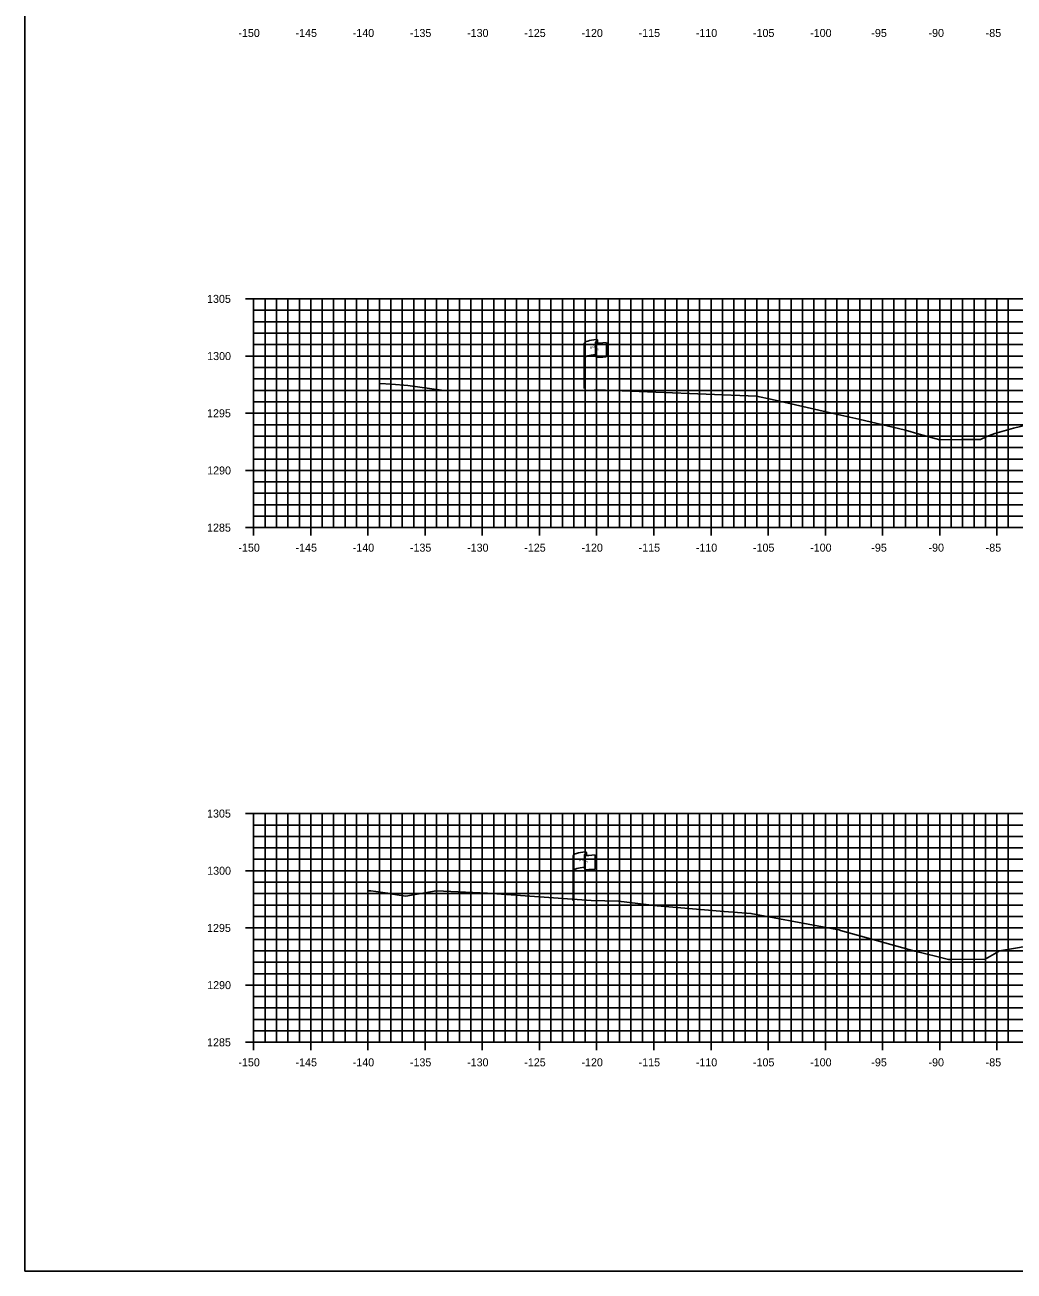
# Model space of a CAD drawing. Extents: x 674939 to 678919, y 750652 to 765176.
# Drawn here: x 678578.5 to 678665, y 764956.3 to 765065.2 of the extents above; entities that cross this region are included whole.
import ezdxf

# ---------------------------------------------------------------- set-up
doc = ezdxf.new("R2010")
doc.units = 0
for name, color, linetype in [('R_Axis', 7, 'Continuous'), ('R_Axis Annot', 7, 'Continuous'), ('R_Exist Surface', 7, 'Continuous'), ('R_Grid', 7, 'Continuous'), ('R_No Plot', 7, 'Continuous'), ('S_EXIST_ROW', 7, 'Continuous')]:
    doc.layers.add(name, color=color, linetype=linetype)

msp = doc.modelspace()

# ---------------------------------------------------------------- linework, layer by layer
at = {"layer": 'R_Axis'}
for p, q in [((678597.83, 765041.29), (678599.23, 765041.29)), ((678598.53, 765021.29), (678598.53, 765041.29)), ((678598.53, 765040.29), (678598.88, 765040.29)), ((678598.53, 765039.29), (678598.88, 765039.29)), ((678598.53, 765038.29), (678598.88, 765038.29)), ((678598.53, 765037.29), (678598.88, 765037.29)), ((678597.83, 765036.29), (678599.23, 765036.29)), ((678598.53, 765035.29), (678598.88, 765035.29)), ((678598.53, 765034.29), (678598.88, 765034.29)), ((678598.53, 765033.29), (678598.88, 765033.29)), ((678597.83, 765031.29), (678599.23, 765031.29)), ((678598.53, 765032.29), (678598.88, 765032.29)), ((678598.53, 765030.29), (678598.88, 765030.29)), ((678598.53, 765029.29), (678598.88, 765029.29)), ((678598.53, 765028.29), (678598.88, 765028.29)), ((678598.53, 765027.29), (678598.88, 765027.29)), ((678597.83, 765026.29), (678599.23, 765026.29)), ((678598.53, 765025.29), (678598.88, 765025.29)), ((678598.53, 765024.29), (678598.88, 765024.29)), ((678598.53, 765023.29), (678598.88, 765023.29)), ((678598.53, 765022.29), (678598.88, 765022.29)), ((678598.53, 765020.59), (678598.53, 765021.99)), ((678603.53, 765020.59), (678603.53, 765021.99)), ((678608.53, 765020.59), (678608.53, 765021.99)), ((678613.53, 765020.59), (678613.53, 765021.99)), ((678618.53, 765020.59), (678618.53, 765021.99)), ((678623.53, 765020.59), (678623.53, 765021.99)), ((678628.53, 765020.59), (678628.53, 765021.99)), ((678633.53, 765020.59), (678633.53, 765021.99)), ((678638.53, 765020.59), (678638.53, 765021.99)), ((678643.53, 765020.59), (678643.53, 765021.99)), ((678648.53, 765020.59), (678648.53, 765021.99)), ((678653.53, 765020.59), (678653.53, 765021.99)), ((678658.53, 765020.59), (678658.53, 765021.99)), ((678663.53, 765020.59), (678663.53, 765021.99)), ((678597.83, 765021.29), (678599.23, 765021.29)), ((678598.53, 765021.29), (678898.53, 765021.29)), ((678597.83, 764996.29), (678599.23, 764996.29)), ((678598.53, 764976.29), (678598.53, 764996.29)), ((678598.53, 764995.29), (678598.88, 764995.29)), ((678598.53, 764994.29), (678598.88, 764994.29)), ((678598.53, 764993.29), (678598.88, 764993.29)), ((678598.53, 764992.29), (678598.88, 764992.29)), ((678597.83, 764991.29), (678599.23, 764991.29)), ((678598.53, 764990.29), (678598.88, 764990.29)), ((678598.53, 764989.29), (678598.88, 764989.29)), ((678598.53, 764988.29), (678598.88, 764988.29)), ((678598.53, 764987.29), (678598.88, 764987.29)), ((678597.83, 764986.29), (678599.23, 764986.29)), ((678598.53, 764985.29), (678598.88, 764985.29)), ((678598.53, 764984.29), (678598.88, 764984.29)), ((678598.53, 764983.29), (678598.88, 764983.29)), ((678598.53, 764982.29), (678598.88, 764982.29)), ((678597.83, 764981.29), (678599.23, 764981.29)), ((678598.53, 764980.29), (678598.88, 764980.29)), ((678598.53, 764979.29), (678598.88, 764979.29)), ((678598.53, 764978.29), (678598.88, 764978.29)), ((678598.53, 764977.29), (678598.88, 764977.29)), ((678598.53, 764975.59), (678598.53, 764976.99)), ((678603.53, 764975.59), (678603.53, 764976.99)), ((678608.53, 764975.59), (678608.53, 764976.99)), ((678613.53, 764975.59), (678613.53, 764976.99)), ((678618.53, 764975.59), (678618.53, 764976.99)), ((678623.53, 764975.59), (678623.53, 764976.99)), ((678628.53, 764975.59), (678628.53, 764976.99)), ((678633.53, 764975.59), (678633.53, 764976.99)), ((678638.53, 764975.59), (678638.53, 764976.99)), ((678643.53, 764975.59), (678643.53, 764976.99)), ((678648.53, 764975.59), (678648.53, 764976.99)), ((678653.53, 764975.59), (678653.53, 764976.99)), ((678658.53, 764975.59), (678658.53, 764976.99)), ((678663.53, 764975.59), (678663.53, 764976.99)), ((678597.83, 764976.29), (678599.23, 764976.29)), ((678598.53, 764976.29), (678898.53, 764976.29))]:
    msp.add_line(p, q, dxfattribs=at)
at = {"layer": 'R_Exist Surface'}
for points in [[(678609.56, 765033.9), (678610.59, 765033.82), (678612.03, 765033.71), (678615.17, 765033.28), (678615.32, 765033.28), (678628.31, 765033.32), (678628.83, 765033.32), (678629.3, 765033.31), (678642.5, 765032.79), (678643.89, 765032.48), (678649.62, 765031.18), (678651.46, 765030.76), (678655.54, 765029.82), (678656.74, 765029.47), (678658.53, 765028.98), (678660.42, 765028.99), (678662.1, 765029.01), (678662.65, 765029.25), (678663.34, 765029.53), (678664.99, 765029.99), (678666.69, 765030.38)], [(678608.47, 764989.54), (678608.78, 764989.52), (678609.21, 764989.49), (678610.25, 764989.34), (678610.68, 764989.23), (678611.85, 764989.08), (678614.5, 764989.53), (678618.98, 764989.32), (678628.04, 764988.69), (678630.43, 764988.62), (678633.83, 764988.23), (678639.69, 764987.73), (678642.02, 764987.56), (678649.54, 764986.14), (678649.73, 764986.11), (678649.86, 764986.07), (678656.34, 764984.27), (678658.27, 764983.79), (678659.3, 764983.52), (678659.44, 764983.52), (678662.5, 764983.56), (678663.33, 764984.04), (678663.77, 764984.3), (678663.93, 764984.32), (678667.24, 764984.86)]]:
    msp.add_lwpolyline(points, dxfattribs=at)
at = {"layer": 'R_Grid'}
for p, q in [((678598.53, 765041.29), (678898.53, 765041.29)), ((678598.53, 765021.29), (678598.53, 765041.29)), ((678599.53, 765021.29), (678599.53, 765041.29)), ((678600.53, 765021.29), (678600.53, 765041.29)), ((678601.53, 765021.29), (678601.53, 765041.29)), ((678602.53, 765021.29), (678602.53, 765041.29)), ((678603.53, 765021.29), (678603.53, 765041.29)), ((678604.53, 765021.29), (678604.53, 765041.29)), ((678605.53, 765021.29), (678605.53, 765041.29)), ((678606.53, 765021.29), (678606.53, 765041.29)), ((678607.53, 765021.29), (678607.53, 765041.29)), ((678608.53, 765021.29), (678608.53, 765041.29)), ((678609.53, 765021.29), (678609.53, 765041.29)), ((678610.53, 765021.29), (678610.53, 765041.29)), ((678611.53, 765021.29), (678611.53, 765041.29)), ((678612.53, 765021.29), (678612.53, 765041.29)), ((678613.53, 765021.29), (678613.53, 765041.29)), ((678614.53, 765021.29), (678614.53, 765041.29)), ((678615.53, 765021.29), (678615.53, 765041.29)), ((678616.53, 765021.29), (678616.53, 765041.29)), ((678617.53, 765021.29), (678617.53, 765041.29)), ((678618.53, 765021.29), (678618.53, 765041.29)), ((678619.53, 765021.29), (678619.53, 765041.29)), ((678620.53, 765021.29), (678620.53, 765041.29)), ((678621.53, 765021.29), (678621.53, 765041.29)), ((678622.53, 765021.29), (678622.53, 765041.29)), ((678623.53, 765021.29), (678623.53, 765041.29)), ((678624.53, 765021.29), (678624.53, 765041.29)), ((678625.53, 765021.29), (678625.53, 765041.29)), ((678626.53, 765021.29), (678626.53, 765041.29)), ((678627.53, 765021.29), (678627.53, 765041.29)), ((678628.53, 765021.29), (678628.53, 765041.29)), ((678629.53, 765021.29), (678629.53, 765041.29)), ((678630.53, 765021.29), (678630.53, 765041.29)), ((678631.53, 765021.29), (678631.53, 765041.29)), ((678632.53, 765021.29), (678632.53, 765041.29)), ((678633.53, 765021.29), (678633.53, 765041.29)), ((678634.53, 765021.29), (678634.53, 765041.29)), ((678635.53, 765021.29), (678635.53, 765041.29)), ((678636.53, 765021.29), (678636.53, 765041.29)), ((678637.53, 765021.29), (678637.53, 765041.29)), ((678638.53, 765021.29), (678638.53, 765041.29)), ((678639.53, 765021.29), (678639.53, 765041.29)), ((678640.53, 765021.29), (678640.53, 765041.29)), ((678641.53, 765021.29), (678641.53, 765041.29)), ((678642.53, 765021.29), (678642.53, 765041.29)), ((678643.53, 765021.29), (678643.53, 765041.29)), ((678644.53, 765021.29), (678644.53, 765041.29)), ((678645.53, 765021.29), (678645.53, 765041.29)), ((678646.53, 765021.29), (678646.53, 765041.29)), ((678647.53, 765021.29), (678647.53, 765041.29)), ((678648.53, 765021.29), (678648.53, 765041.29)), ((678649.53, 765021.29), (678649.53, 765041.29)), ((678650.53, 765021.29), (678650.53, 765041.29)), ((678651.53, 765021.29), (678651.53, 765041.29)), ((678652.53, 765021.29), (678652.53, 765041.29)), ((678653.53, 765021.29), (678653.53, 765041.29)), ((678654.53, 765021.29), (678654.53, 765041.29)), ((678655.53, 765021.29), (678655.53, 765041.29)), ((678656.53, 765021.29), (678656.53, 765041.29)), ((678657.53, 765021.29), (678657.53, 765041.29)), ((678658.53, 765021.29), (678658.53, 765041.29)), ((678659.53, 765021.29), (678659.53, 765041.29)), ((678660.53, 765021.29), (678660.53, 765041.29)), ((678661.53, 765021.29), (678661.53, 765041.29)), ((678662.53, 765021.29), (678662.53, 765041.29)), ((678663.53, 765021.29), (678663.53, 765041.29)), ((678664.53, 765021.29), (678664.53, 765041.29)), ((678598.53, 765040.29), (678898.53, 765040.29)), ((678598.53, 765039.29), (678898.53, 765039.29)), ((678598.53, 765038.29), (678898.53, 765038.29)), ((678598.53, 765037.29), (678898.53, 765037.29)), ((678598.53, 765036.29), (678898.53, 765036.29)), ((678598.53, 765035.29), (678898.53, 765035.29)), ((678598.53, 765034.29), (678898.53, 765034.29)), ((678598.53, 765033.29), (678898.53, 765033.29)), ((678598.53, 765032.29), (678898.53, 765032.29)), ((678598.53, 765031.29), (678898.53, 765031.29)), ((678598.53, 765030.29), (678898.53, 765030.29)), ((678598.53, 765029.29), (678898.53, 765029.29)), ((678598.53, 765028.29), (678898.53, 765028.29)), ((678598.53, 765027.29), (678898.53, 765027.29)), ((678598.53, 765026.29), (678898.53, 765026.29)), ((678598.53, 765025.29), (678898.53, 765025.29)), ((678598.53, 765024.29), (678898.53, 765024.29)), ((678598.53, 765023.29), (678898.53, 765023.29)), ((678598.53, 765022.29), (678898.53, 765022.29)), ((678598.53, 765021.29), (678898.53, 765021.29)), ((678598.53, 764996.29), (678898.53, 764996.29)), ((678598.53, 764976.29), (678598.53, 764996.29)), ((678598.53, 764995.29), (678898.53, 764995.29)), ((678599.53, 764976.29), (678599.53, 764996.29)), ((678600.53, 764976.29), (678600.53, 764996.29)), ((678601.53, 764976.29), (678601.53, 764996.29)), ((678602.53, 764976.29), (678602.53, 764996.29)), ((678603.53, 764976.29), (678603.53, 764996.29)), ((678604.53, 764976.29), (678604.53, 764996.29)), ((678605.53, 764976.29), (678605.53, 764996.29)), ((678606.53, 764976.29), (678606.53, 764996.29)), ((678607.53, 764976.29), (678607.53, 764996.29)), ((678608.53, 764976.29), (678608.53, 764996.29)), ((678609.53, 764976.29), (678609.53, 764996.29)), ((678610.53, 764976.29), (678610.53, 764996.29)), ((678611.53, 764976.29), (678611.53, 764996.29)), ((678612.53, 764976.29), (678612.53, 764996.29)), ((678613.53, 764976.29), (678613.53, 764996.29)), ((678614.53, 764976.29), (678614.53, 764996.29)), ((678615.53, 764976.29), (678615.53, 764996.29)), ((678616.53, 764976.29), (678616.53, 764996.29)), ((678617.53, 764976.29), (678617.53, 764996.29)), ((678618.53, 764976.29), (678618.53, 764996.29)), ((678619.53, 764976.29), (678619.53, 764996.29)), ((678620.53, 764976.29), (678620.53, 764996.29)), ((678621.53, 764976.29), (678621.53, 764996.29)), ((678622.53, 764976.29), (678622.53, 764996.29)), ((678623.53, 764976.29), (678623.53, 764996.29)), ((678624.53, 764976.29), (678624.53, 764996.29)), ((678625.53, 764976.29), (678625.53, 764996.29)), ((678626.53, 764976.29), (678626.53, 764996.29)), ((678627.53, 764976.29), (678627.53, 764996.29)), ((678628.53, 764976.29), (678628.53, 764996.29)), ((678629.53, 764976.29), (678629.53, 764996.29)), ((678630.53, 764976.29), (678630.53, 764996.29)), ((678631.53, 764976.29), (678631.53, 764996.29)), ((678632.53, 764976.29), (678632.53, 764996.29)), ((678633.53, 764976.29), (678633.53, 764996.29)), ((678634.53, 764976.29), (678634.53, 764996.29)), ((678635.53, 764976.29), (678635.53, 764996.29)), ((678636.53, 764976.29), (678636.53, 764996.29)), ((678637.53, 764976.29), (678637.53, 764996.29)), ((678638.53, 764976.29), (678638.53, 764996.29)), ((678639.53, 764976.29), (678639.53, 764996.29)), ((678640.53, 764976.29), (678640.53, 764996.29)), ((678641.53, 764976.29), (678641.53, 764996.29)), ((678642.53, 764976.29), (678642.53, 764996.29)), ((678643.53, 764976.29), (678643.53, 764996.29)), ((678644.53, 764976.29), (678644.53, 764996.29)), ((678645.53, 764976.29), (678645.53, 764996.29)), ((678646.53, 764976.29), (678646.53, 764996.29)), ((678647.53, 764976.29), (678647.53, 764996.29)), ((678648.53, 764976.29), (678648.53, 764996.29)), ((678649.53, 764976.29), (678649.53, 764996.29)), ((678650.53, 764976.29), (678650.53, 764996.29)), ((678651.53, 764976.29), (678651.53, 764996.29)), ((678652.53, 764976.29), (678652.53, 764996.29)), ((678653.53, 764976.29), (678653.53, 764996.29)), ((678654.53, 764976.29), (678654.53, 764996.29)), ((678655.53, 764976.29), (678655.53, 764996.29)), ((678656.53, 764976.29), (678656.53, 764996.29)), ((678657.53, 764976.29), (678657.53, 764996.29)), ((678658.53, 764976.29), (678658.53, 764996.29)), ((678659.53, 764976.29), (678659.53, 764996.29)), ((678660.53, 764976.29), (678660.53, 764996.29)), ((678661.53, 764976.29), (678661.53, 764996.29)), ((678662.53, 764976.29), (678662.53, 764996.29)), ((678663.53, 764976.29), (678663.53, 764996.29)), ((678664.53, 764976.29), (678664.53, 764996.29)), ((678598.53, 764994.29), (678898.53, 764994.29)), ((678598.53, 764993.29), (678898.53, 764993.29)), ((678598.53, 764992.29), (678898.53, 764992.29)), ((678598.53, 764991.29), (678898.53, 764991.29)), ((678598.53, 764990.29), (678898.53, 764990.29)), ((678598.53, 764989.29), (678898.53, 764989.29)), ((678598.53, 764988.29), (678898.53, 764988.29)), ((678598.53, 764987.29), (678898.53, 764987.29)), ((678598.53, 764986.29), (678898.53, 764986.29)), ((678598.53, 764985.29), (678898.53, 764985.29)), ((678598.53, 764984.29), (678898.53, 764984.29)), ((678598.53, 764983.29), (678898.53, 764983.29)), ((678598.53, 764982.29), (678898.53, 764982.29)), ((678598.53, 764981.29), (678898.53, 764981.29)), ((678598.53, 764980.29), (678898.53, 764980.29)), ((678598.53, 764979.29), (678898.53, 764979.29)), ((678598.53, 764978.29), (678898.53, 764978.29)), ((678598.53, 764977.29), (678898.53, 764977.29)), ((678598.53, 764976.29), (678898.53, 764976.29))]:
    msp.add_line(p, q, dxfattribs=at)
at = {"layer": 'R_No Plot'}
msp.add_lwpolyline([(678578.53, 764956.29), (678918.53, 764956.29), (678918.53, 765176.29), (678578.53, 765176.29)], close=True, dxfattribs=at)
at = {"layer": 'S_EXIST_ROW'}
for p, q in [((678627.44, 765033.46), (678627.44, 765037.41)), ((678628.44, 765037.51), (678628.44, 765037.49)), ((678628.44, 765037.49), (678628.44, 765036.27)), ((678628.61, 765037.66), (678628.61, 765037.42)), ((678629.38, 765037.47), (678629.38, 765036.23)), ((678626.48, 764988.66), (678626.48, 764992.61)), ((678627.48, 764992.7), (678627.48, 764992.69)), ((678627.48, 764992.69), (678627.48, 764991.46)), ((678627.65, 764992.86), (678627.65, 764992.62)), ((678628.41, 764992.66), (678628.41, 764991.42))]:
    msp.add_line(p, q, dxfattribs=at)
for centre, radius, start, end in [((678628.52, 765037.51), 0.078, 88.6458, 274.2828), ((678628.53, 765037.66), 0.0783, 263.0712, 93.9564), ((678628.52, 765036.27), 0.0783, 180, 273.9564), ((678627.56, 764992.7), 0.078, 88.6458, 274.2828), ((678627.57, 764992.86), 0.0783, 263.0712, 93.9564), ((678627.56, 764991.46), 0.0783, 180, 273.9564)]:
    msp.add_arc(centre, radius, start, end, dxfattribs=at)
for centre, major_axis, ratio, start_param, end_param in [((678629.03, 765037.45), (-1.58, -0.04), 0.19887, 5.030368, 6.283185), ((678629.73, 765037.57), (-1.23, -0.13), 0.052933, 0.159456, 1.268315), ((678629.02, 765036.14), (-1.58, -0.04), 0.19887, 5.083035, 6.194897), ((678629.73, 765036.33), (-1.23, -0.13), 0.052933, 0.159456, 1.268315), ((678628.06, 764992.65), (-1.58, -0.04), 0.19887, 5.030368, 6.283185), ((678628.77, 764992.77), (-1.23, -0.13), 0.052933, 0.159456, 1.268315), ((678628.06, 764991.33), (-1.58, -0.04), 0.19887, 5.083035, 6.194897), ((678628.77, 764991.53), (-1.23, -0.13), 0.052933, 0.159456, 1.268315)]:
    msp.add_ellipse(centre, major_axis=major_axis, ratio=ratio, start_param=start_param, end_param=end_param, dxfattribs=at)

# ---------------------------------------------------------------- texts
at = {"layer": 'R_Axis Annot'}
for s, p in [('-150', (678597.2, 765064.19)), ('-145', (678602.2, 765064.19)), ('-140', (678607.2, 765064.19)), ('-135', (678612.2, 765064.19)), ('-130', (678617.2, 765064.19)), ('-125', (678622.2, 765064.19)), ('-120', (678627.2, 765064.19)), ('-115', (678632.2, 765064.19)), ('-110', (678637.2, 765064.19)), ('-105', (678642.2, 765064.19)), ('-100', (678647.2, 765064.19)), ('-95', (678652.55, 765064.19)), ('-90', (678657.55, 765064.19)), ('-85', (678662.55, 765064.19)), ('1305', (678594.46, 765040.94)), ('1300', (678594.47, 765035.94)), ('1295', (678594.46, 765030.94)), ('1290', (678594.47, 765025.94)), ('1285', (678594.46, 765020.94)), ('-150', (678597.2, 765019.19)), ('-145', (678602.2, 765019.19)), ('-140', (678607.2, 765019.19)), ('-135', (678612.2, 765019.19)), ('-130', (678617.2, 765019.19)), ('-125', (678622.2, 765019.19)), ('-120', (678627.2, 765019.19)), ('-115', (678632.2, 765019.19)), ('-110', (678637.2, 765019.19)), ('-105', (678642.2, 765019.19)), ('-100', (678647.2, 765019.19)), ('-95', (678652.55, 765019.19)), ('-90', (678657.55, 765019.19)), ('-85', (678662.55, 765019.19)), ('1305', (678594.46, 764995.94)), ('1300', (678594.47, 764990.94)), ('1295', (678594.46, 764985.94)), ('1290', (678594.47, 764980.94)), ('1285', (678594.46, 764975.94)), ('-150', (678597.2, 764974.19)), ('-145', (678602.2, 764974.19)), ('-140', (678607.2, 764974.19)), ('-135', (678612.2, 764974.19)), ('-130', (678617.2, 764974.19)), ('-125', (678622.2, 764974.19)), ('-120', (678627.2, 764974.19)), ('-115', (678632.2, 764974.19)), ('-110', (678637.2, 764974.19)), ('-105', (678642.2, 764974.19)), ('-100', (678647.2, 764974.19)), ('-95', (678652.55, 764974.19)), ('-90', (678657.55, 764974.19)), ('-85', (678662.55, 764974.19))]:
    msp.add_text(s, height=0.7, dxfattribs=at).set_placement(p)
at = {"layer": 'S_EXIST_ROW'}
for s, height, rotation, p in [('R ', 0.2, 9.9884, (678627.96, 765036.91)), (' O', 0.2, 9.9884, (678628.11, 765036.96)), ('W', 0.2, 351.1788, (678628.44, 765036.79)), ('DWB 11-9-07', 0.01, 90, (678628.61, 765037.42)), ('DWB 11-9-07', 0.01, 5.0717, (678629.27, 765036.22)), ('DWB 11-9-07', 0.01, 90, (678627.44, 765033.46)), ('R ', 0.2, 9.9884, (678627, 764992.11)), (' O', 0.2, 9.9884, (678627.15, 764992.15)), ('W', 0.2, 351.1788, (678627.48, 764991.98)), ('DWB 11-9-07', 0.01, 90, (678627.64, 764992.62)), ('DWB 11-9-07', 0.01, 5.0717, (678628.31, 764991.42)), ('DWB 11-9-07', 0.01, 90, (678626.48, 764988.66))]:
    msp.add_text(s, height=height, rotation=rotation, dxfattribs=at).set_placement(p)

doc.saveas('drawing.dxf')
